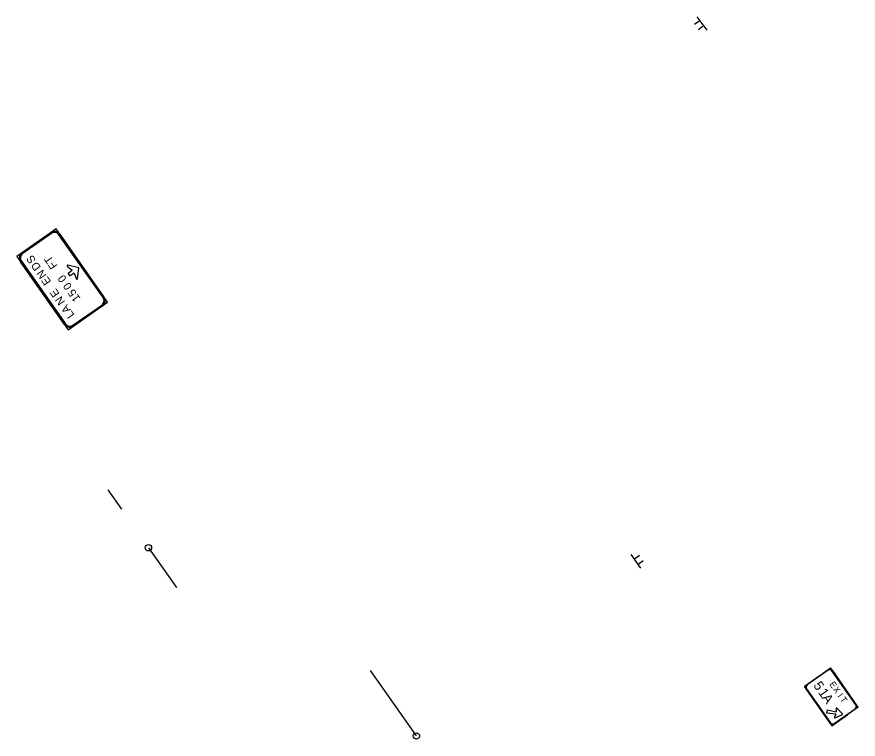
# Model space of a CAD drawing. Extents: x 1581789 to 1622364, y 1043167 to 1103486.
# Drawn here: x 1608127 to 1608653, y 1091983 to 1092434 of the extents above; entities that cross this region are included whole.
import ezdxf

# ---------------------------------------------------------------- set-up
doc = ezdxf.new("R2010")
doc.units = 0
for name, color, linetype in [('Level 15', 7, 'Continuous'), ('RD_PD_ALT1_TX', 7, 'Continuous'), ('RD_PD_PatLn2', 7, 'Continuous'), ('RD_PD_PaveDit', 7, 'Continuous')]:
    doc.layers.add(name, color=color, linetype=linetype)

msp = doc.modelspace()

# ---------------------------------------------------------------- linework, layer by layer
at = {"layer": 'Level 15'}
for p, q in [((1608209.58, 1092102.49), (1608227.03, 1092077.61)), ((1608376.96, 1091984.89), (1608348.25, 1092025.82))]:
    msp.add_line(p, q, dxfattribs=at)
for centre in [(1608209.58, 1092102.49), (1608376.96, 1091984.89)]:
    msp.add_circle(centre, 2, dxfattribs=at)
at = {"layer": 'RD_PD_ALT1_TX'}
for p, q in [((1608553.95, 1092431.66), (1608550.76, 1092429.27)), ((1608552.08, 1092434.16), (1608558.33, 1092425.81)), ((1608556.36, 1092428.45), (1608553.16, 1092426.05))]:
    msp.add_line(p, q, dxfattribs=at)
at = {"layer": 'RD_PD_PatLn2'}
msp.add_line((1608184.27, 1092138.58), (1608192.75, 1092126.48), dxfattribs=at)
for points in [[(1608184.07, 1092255.85), (1608151.91, 1092301.69), (1608127.35, 1092284.47), (1608159.51, 1092238.62), (1608184.07, 1092255.85), (1608184.07, 1092255.85)], [(1608130.63, 1092286.76), (1608148.64, 1092299.4)], [(1608149.02, 1092298.85), (1608131.01, 1092286.22)], [(1608154.21, 1092298.42), (1608181.77, 1092259.12)], [(1608181.23, 1092258.74), (1608153.66, 1092298.04)], [(1608157.21, 1092241.89), (1608129.65, 1092281.19)], [(1608130.19, 1092281.57), (1608157.76, 1092242.28)], [(1608158.9, 1092278.4), (1608161.91, 1092275.83)], [(1608166.08, 1092277.43), (1608159.19, 1092278.98)], [(1608165.19, 1092270.42), (1608166.08, 1092277.43), (1608166.08, 1092277.43)], [(1608160.7, 1092272.33), (1608159.46, 1092274.11), (1608161.91, 1092275.83)], [(1608163.16, 1092274.05), (1608160.7, 1092272.33), (1608160.7, 1092272.33)], [(1608163.16, 1092274.05), (1608164.55, 1092270.35)], [(1608162.4, 1092241.46), (1608180.41, 1092254.1)], [(1608180.8, 1092253.55), (1608162.78, 1092240.92)]]:
    msp.add_lwpolyline(points, dxfattribs=at)
for centre, radius, start, end in [((1608150.93, 1092296.12), 4, 35.0469, 125.0471), ((1608150.93, 1092296.12), 3.33, 35.0469, 125.0471), ((1608132.92, 1092283.49), 4, 125.0468, 215.047), ((1608132.92, 1092283.49), 3.33, 125.0468, 215.047), ((1608159.12, 1092278.65), 0.333, 78.072, 229.5196), ((1608164.86, 1092270.47), 0.333, 200.5741, 352.0218), ((1608178.5, 1092256.82), 3.33, 305.0467, 35.0469), ((1608178.5, 1092256.82), 4, 305.0467, 35.0469), ((1608160.49, 1092244.19), 4, 215.047, 305.0467), ((1608160.49, 1092244.19), 3.33, 215.047, 305.0467)]:
    msp.add_arc(centre, radius, start, end, dxfattribs=at)
at = {"layer": 'RD_PD_PaveDit'}
for p, q in [((1608517.21, 1092089.69), (1608511.22, 1092098.23)), ((1608513.11, 1092095.53), (1608516.38, 1092097.83)), ((1608515.42, 1092092.25), (1608518.68, 1092094.54)), ((1608620.97, 1092017.03), (1608635.7, 1092027.36)), ((1608652.93, 1092002.8), (1608635.7, 1092027.36)), ((1608629.15, 1092022.77), (1608619.33, 1092015.88)), ((1608629.15, 1092022.77), (1608629.15, 1092022.77)), ((1608629.34, 1092022.5), (1608629.34, 1092022.5)), ((1608619.33, 1092015.88), (1608619.33, 1092015.88)), ((1608635.41, 1091992.96), (1608619.33, 1092015.88)), ((1608630.81, 1091999.51), (1608636.56, 1091991.32)), ((1608630.81, 1091999.51), (1608630.81, 1091999.51)), ((1608631.09, 1091999.7), (1608631.09, 1091999.7)), ((1608638, 1091992.74), (1608651.1, 1092001.93)), ((1608652.93, 1092002.8), (1608638.19, 1091992.47)), ((1608636.56, 1091991.32), (1608646.38, 1091998.21))]:
    msp.add_line(p, q, dxfattribs=at)
for points in [[(1608634.26, 1092025.94), (1608621.16, 1092016.75)], [(1608651.51, 1092004.25), (1608636.58, 1092025.54)], [(1608636.85, 1092025.73), (1608651.78, 1092004.44)], [(1608620.75, 1092014.43), (1608635.68, 1091993.15)], [(1608633.45, 1091999.23), (1608633.8, 1092001.2), (1608639.25, 1091999.99)], [(1608638.99, 1091998.51), (1608633.45, 1091999.23), (1608633.45, 1091999.23)], [(1608639.11, 1092002.02), (1608639.25, 1091999.99)], [(1608643.15, 1091998.75), (1608639.53, 1092002.22)], [(1608638.99, 1091998.51), (1608638.17, 1091996.64)], [(1608638.49, 1091996.31), (1608643.08, 1091998.34)]]:
    msp.add_lwpolyline(points, dxfattribs=at)
for centre, radius, start, end in [((1608635.21, 1092024.58), 2, 35.047, 125.0467), ((1608635.21, 1092024.58), 1.67, 35.047, 125.0467), ((1608622.11, 1092015.39), 2, 125.0467, 215.0469), ((1608622.11, 1092015.39), 1.67, 125.0467, 215.0469), ((1608650.14, 1092003.29), 1.67, 305.0468, 35.047), ((1608650.14, 1092003.29), 2, 305.0468, 35.047), ((1608639.36, 1092002.04), 0.25, 46.2249, 184.0092), ((1608642.98, 1091998.57), 0.25, 293.8687, 46.2246), ((1608638.39, 1091996.54), 0.25, 156.0849, 293.8687), ((1608637.05, 1091994.1), 2, 215.0469, 305.0471), ((1608637.05, 1091994.1), 1.67, 215.0469, 305.0471)]:
    msp.add_arc(centre, radius, start, end, dxfattribs=at)

# ---------------------------------------------------------------- texts
at = {"layer": 'RD_PD_PatLn2'}
for s, p in [('S', (1608139.56, 1092282.16)), ('T', (1608150.56, 1092282.15)), ('D', (1608142.67, 1092277.72)), ('F', (1608152.98, 1092278.7)), ('N', (1608146.18, 1092272.72)), ('E', (1608148.98, 1092268.72)), ('0', (1608158.77, 1092270.43)), ('0', (1608162.08, 1092265.72)), ('E', (1608154.28, 1092261.17)), ('5', (1608165.02, 1092261.53)), ('N', (1608157.78, 1092256.18)), ('1', (1608167.32, 1092258.25)), ('A', (1608161.3, 1092251.16)), ('L', (1608163.59, 1092247.9))]:
    msp.add_text(s, height=5, rotation=125.0468, dxfattribs=at).set_placement(p)
at = {"layer": 'RD_PD_PaveDit'}
for s, height, p in [('5', 6, (1608624.68, 1092016.38)), ('E', 4, (1608634.71, 1092017.17)), ('X', 4, (1608636.93, 1092014)), ('1', 6, (1608627.73, 1092012.03)), ('A', 6, (1608630.05, 1092008.72)), ('I', 4, (1608639.85, 1092009.84)), ('T', 4, (1608641.33, 1092007.73))]:
    msp.add_text(s, height=height, rotation=305.0468, dxfattribs=at).set_placement(p)

doc.saveas('drawing.dxf')
